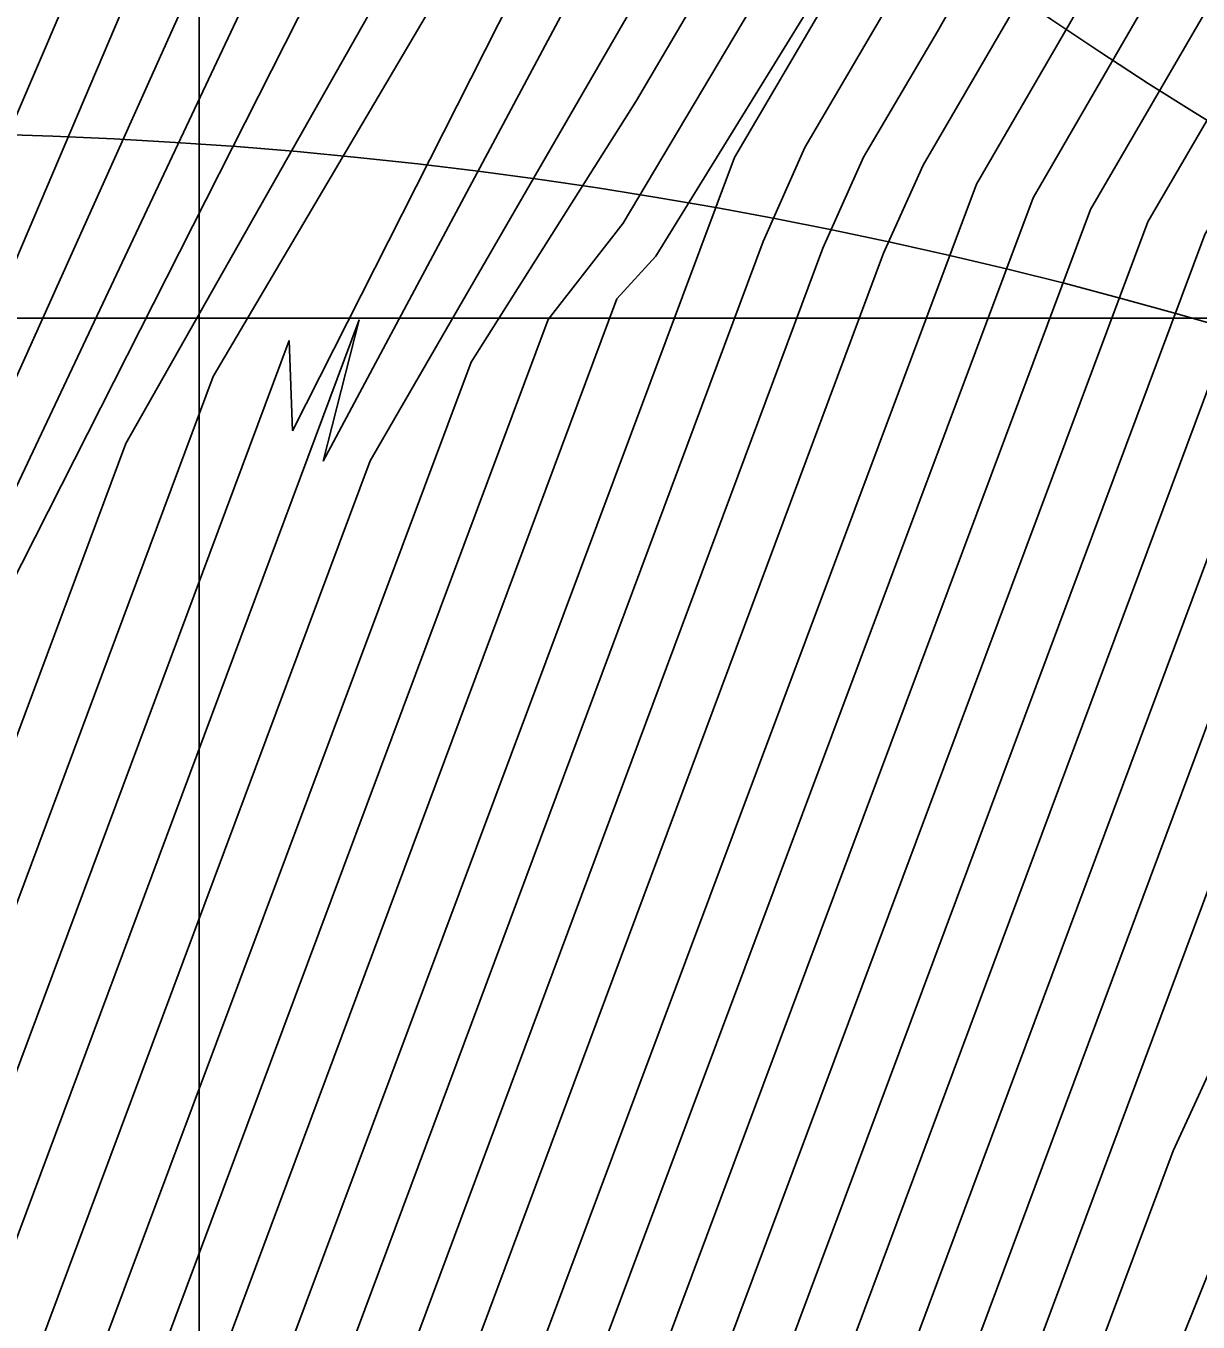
# Model space of a CAD drawing. Extents: x 2356077 to 2359823, y 225951 to 227822.
# Drawn here: x 2357587.225 to 2357587.799, y 226729.505 to 226730.139 of the extents above; entities that cross this region are included whole.
import ezdxf

# ---------------------------------------------------------------- set-up
doc = ezdxf.new("R2010")
doc.units = 0
for name, color, linetype in [('DTM Contours Major', 7, 'Continuous'), ('DTM Contours Minor', 7, 'Continuous'), ('Exist DTM Breakline Underwater Cogo Point CELL', 7, 'Continuous'), ('Exist DTM Drainline', 7, 'Continuous'), ('Exist Roads EOP Cogo Point CELL', 7, 'Continuous'), ('Exist Structure Major Bridge WW Cogo Point CELL', 7, 'Continuous')]:
    doc.layers.add(name, color=color, linetype=linetype)

msp = doc.modelspace()

# ---------------------------------------------------------------- linework, layer by layer
at = {"layer": 'DTM Contours Major'}
for points in [[(2357573.02292, 226705.90703), (2357582.37309, 226721.84013), (2357583.11612, 226723.06781), (2357586.83211, 226729.1547), (2357586.93779, 226729.36095), (2357587.13389, 226729.88662), (2357587.13736, 226729.8299), (2357587.2888, 226730.18571), (2357587.59515, 226730.71247), (2357588.01299, 226731.65623), (2357589.0102, 226732.6099), (2357590.51906, 226734.04334), (2357590.97972, 226734.43744), (2357590.96908, 226734.38978), (2357590.9976, 226734.41898), (2357591.0086, 226734.45192), (2357592.62172, 226735.13085), (2357592.26829, 226735.50967), (2357593.39497, 226738.95729), (2357596.66006, 226748.52888)], [(2357594.67664, 226739.40953), (2357594.37412, 226738.52271), (2357594.12188, 226737.7991), (2357593.84677, 226737.10343), (2357593.73409, 226736.30176), (2357593.64976, 226736.39215), (2357593.81203, 226736.00175), (2357594.39985, 226735.37173), (2357593.74999, 226735.06757), (2357591.65638, 226734.18642), (2357591.11092, 226733.90258), (2357590.38478, 226733.59696), (2357590.38572, 226733.61597), (2357590.3227, 226733.64361), (2357590.34153, 226733.7303), (2357590.00942, 226733.47563), (2357588.73675, 226732.26658), (2357588.42763, 226731.96546), (2357587.74653, 226730.42849), (2357587.51749, 226730.04286), (2357587.48083, 226729.99583), (2357587.06247, 226728.87658), (2357586.92786, 226728.58759), (2357580.97305, 226718.83346)], [(2357582.04203, 226720.94644), (2357586.88152, 226728.87366), (2357587.00035, 226729.11937), (2357587.31691, 226729.96795), (2357587.63792, 226730.51203), (2357587.6805, 226730.59161), (2357588.22067, 226731.81166), (2357589.03281, 226732.58961), (2357590.26442, 226733.75966), (2357590.64748, 226733.99508), (2357590.67744, 226734.02056), (2357590.67986, 226734.01291), (2357590.67729, 226734.00271), (2357591.1528, 226734.20284), (2357591.54824, 226734.42355), (2357593.04857, 226735.055), (2357593.36429, 226735.35418), (2357592.9277, 226735.82212), (2357593.1246, 226735.82756), (2357593.04895, 226735.90864), (2357593.38258, 226737.37746), (2357593.85258, 226738.56653)], [(2357597.06338, 226734.31697), (2357596.9233, 226734.33072), (2357596.45173, 226734.40722), (2357595.9207, 226734.29466), (2357595.26227, 226734.14181), (2357594.14187, 226734.73078), (2357593.72566, 226734.74756), (2357593.09573, 226734.50957), (2357589.95921, 226733.18948), (2357589.99532, 226733.3704), (2357590.00673, 226733.42295), (2357589.98149, 226733.41535), (2357588.86022, 226732.34751), (2357588.52364, 226731.86867), (2357588.47228, 226731.75267), (2357588.27228, 226731.36116), (2357587.82035, 226730.34043), (2357587.66424, 226730.07123), (2357587.64478, 226730.02823), (2357587.12447, 226728.63348), (2357586.97099, 226728.29627), (2357578.50011, 226714.41537), (2357574.31143, 226707.27767)], [(2357599.37539, 226732.49373), (2357596.19875, 226731.61345), (2357595.45129, 226731.93821), (2357592.43663, 226733.52295), (2357591.80121, 226733.65497), (2357591.42513, 226733.52382), (2357589.94426, 226732.90055), (2357589.60172, 226732.79223), (2357589.64408, 226732.98732), (2357589.63521, 226733.04524), (2357588.82704, 226732.27683), (2357588.67024, 226731.94637), (2357587.89781, 226730.20173), (2357587.802, 226730.03737), (2357587.18599, 226728.38908), (2357587.0118, 226728.00114), (2357577.24317, 226711.99848)], [(2357589.03664, 226732.43017), (2357588.16013, 226730.45047), (2357588.0204, 226730.0975), (2357587.78639, 226729.58925), (2357587.24257, 226728.13145), (2357586.97957, 226727.58638), (2357575.89211, 226709.4212)]]:
    msp.add_lwpolyline(points, dxfattribs=at)
at = {"layer": 'DTM Contours Minor'}
for points in [[(2357572.93891, 226705.81887), (2357582.63454, 226722.34066), (2357583.33123, 226723.49256), (2357586.82076, 226729.20849), (2357586.92509, 226729.40877), (2357587.10094, 226729.88016), (2357587.14264, 226729.91337), (2357587.2641, 226730.19734), (2357587.57818, 226730.73687), (2357587.97137, 226731.62494), (2357589.00565, 226732.61393), (2357590.56989, 226734.09998), (2357591.05348, 226734.53024), (2357591.03736, 226734.47433), (2357591.06687, 226734.50584), (2357591.23794, 226734.57784), (2357591.4886, 226734.73761), (2357592.1969, 226735.03572), (2357592.36309, 226735.29081), (2357592.20476, 226735.4605), (2357592.31526, 226736.09365), (2357596.86398, 226749.42823)], [(2357573.10737, 226705.99594), (2357582.11182, 226721.33992), (2357582.90108, 226722.64318), (2357586.84275, 226729.09972), (2357586.9504, 226729.3129), (2357587.16414, 226729.88586), (2357587.15553, 226729.82287), (2357587.31287, 226730.173), (2357587.61213, 226730.68809), (2357588.05459, 226731.68744), (2357589.01475, 226732.60587), (2357590.46818, 226733.98665), (2357590.90416, 226734.33636), (2357590.89737, 226734.30228), (2357590.93404, 226734.33801), (2357590.93608, 226734.36488), (2357592.81066, 226735.15384), (2357592.39994, 226735.59405), (2357593.54983, 226739.09584), (2357594.20298, 226740.9816), (2357594.89815, 226743.06231), (2357596.43349, 226747.56316)], [(2357582.68613, 226722.21869), (2357586.85288, 226729.04393), (2357586.96295, 226729.26468), (2357587.19291, 226729.88111), (2357587.17326, 226729.81377), (2357587.33613, 226730.15892), (2357587.62913, 226730.66378), (2357588.09615, 226731.71859), (2357589.01928, 226732.60182), (2357590.41727, 226733.92993), (2357590.82304, 226734.21233), (2357590.86632, 226734.25549), (2357590.87111, 226734.25387), (2357591.20897, 226734.39607), (2357591.50425, 226734.57461), (2357592.62361, 226735.04573), (2357592.50325, 226735.72424), (2357592.78424, 226735.51589), (2357592.6275, 226735.68388), (2357592.81316, 226736.64861), (2357593.63134, 226738.97297), (2357594.24189, 226740.72177), (2357595.56463, 226744.68488), (2357596.28605, 226746.77884)], [(2357598.17407, 226746.33193), (2357594.85017, 226739.31515), (2357594.08376, 226737.0684), (2357593.95374, 226736.51731), (2357594.55223, 226735.87658), (2357594.89645, 226735.55508), (2357594.90698, 226735.4423), (2357594.89713, 226735.40118), (2357594.89491, 226735.39978), (2357594.88033, 226735.40312), (2357594.61348, 226735.31795), (2357591.73374, 226734.10593), (2357590.17482, 226733.45636), (2357590.21413, 226733.63738), (2357589.9112, 226733.36561), (2357588.78553, 226732.29621), (2357588.51265, 226732.03204), (2357587.84244, 226730.51829), (2357587.82446, 226730.5257), (2357587.71355, 226730.31643), (2357587.57191, 226730.07506), (2357587.08882, 226728.78349), (2357586.95678, 226728.49017), (2357580.53874, 226717.97726)], [(2357596.93067, 226746.17788), (2357596.05437, 226744.05081), (2357594.01061, 226738.06017), (2357593.68055, 226737.23176), (2357593.46645, 226736.13763), (2357593.55474, 226736.04301), (2357593.32672, 226736.27826), (2357593.59404, 226735.78441), (2357594.00334, 226735.34573), (2357593.47122, 226735.0633), (2357591.61786, 226734.28326), (2357591.11563, 226734.01762), (2357590.42849, 226733.75555), (2357590.46651, 226733.93059), (2357588.33028, 226731.90114), (2357588.24207, 226731.67181), (2357587.73296, 226730.52192), (2357587.69978, 226730.45628), (2357587.39364, 226729.92663), (2357587.03757, 226728.97356), (2357586.90883, 226728.7012), (2357581.39946, 226719.67672), (2357580.29044, 226717.85119), (2357573.7057, 226706.6305)], [(2357582.47129, 226721.79438), (2357586.86266, 226728.98756), (2357586.97545, 226729.21633), (2357587.21699, 226729.86381), (2357587.35834, 226730.14305), (2357587.59836, 226730.55206), (2357587.64619, 226730.63956), (2357588.13769, 226731.74968), (2357589.02381, 226732.59776), (2357590.36634, 226733.87319), (2357590.76417, 226734.13959), (2357590.80382, 226734.17647), (2357590.80572, 226734.16982), (2357591.18985, 226734.33149), (2357591.51396, 226734.52217), (2357592.76546, 226735.0489), (2357592.66925, 226735.64815), (2357592.79685, 226735.72786), (2357592.76818, 226735.75859), (2357593.00637, 226736.91346), (2357593.70892, 226738.84309), (2357594.27715, 226740.4585), (2357595.50467, 226744.13064), (2357596.17534, 226746.08911)], [(2357595.06932, 226740.86223), (2357594.06389, 226737.9148), (2357593.76832, 226737.17052), (2357593.60271, 226736.21708), (2357593.66536, 226736.14993), (2357593.38633, 226736.26835), (2357593.85036, 226735.73518), (2357594.20275, 226735.35749), (2357593.61112, 226735.06566), (2357591.639, 226734.23563), (2357591.11263, 226733.95983), (2357590.43969, 226733.6766), (2357590.44194, 226733.6944), (2357590.39372, 226733.72379), (2357590.40821, 226733.7905), (2357590.06046, 226733.53247), (2357588.71391, 226732.25323), (2357588.38632, 226731.93488), (2357587.72199, 226730.4404), (2357587.52393, 226730.10289), (2357587.44315, 226729.97484), (2357587.04996, 226728.9249), (2357586.91776, 226728.64345), (2357581.18566, 226719.25411)], [(2357595.23649, 226740.76659), (2357594.35102, 226738.28753), (2357594.09857, 226737.60705), (2357593.84552, 226736.96105), (2357593.81017, 226736.44571), (2357593.77868, 226736.26299), (2357594.59775, 226735.38511), (2357593.88274, 226735.06692), (2357591.63662, 226734.12158), (2357591.07634, 226733.8315), (2357590.32223, 226733.51411), (2357590.32355, 226733.53471), (2357590.25134, 226733.56189), (2357590.27295, 226733.66138), (2357589.95826, 226733.41867), (2357588.75955, 226732.27989), (2357588.4689, 226731.99595), (2357587.78818, 226730.45844), (2357587.78343, 226730.43252), (2357587.53348, 226730.02668), (2357587.51426, 226730.00581), (2357587.07483, 226728.82785), (2357586.93667, 226728.52963), (2357580.7597, 226718.4116)], [(2357594.32255, 226739.27617), (2357593.97935, 226738.27127), (2357593.58613, 226737.28679), (2357593.32816, 226736.06036), (2357593.42372, 226735.95794), (2357593.10504, 226736.08938), (2357593.79998, 226735.3382), (2357593.3307, 226735.06069), (2357591.59483, 226734.3301), (2357591.12401, 226734.07767), (2357590.50101, 226733.8426), (2357590.53634, 226734.00528), (2357588.66811, 226732.22644), (2357588.30355, 226731.8734), (2357587.71528, 226730.54472), (2357587.62777, 226730.38728), (2357587.50573, 226730.17932), (2357587.37076, 226729.92642), (2357587.38831, 226729.99561), (2357587.02518, 226729.02219), (2357586.89981, 226728.75883), (2357581.61345, 226720.09964)], [(2357582.25658, 226721.37028), (2357586.87218, 226728.93076), (2357586.98791, 226729.16788), (2357587.27413, 226729.93513), (2357587.44735, 226730.241), (2357587.61805, 226730.53189), (2357587.6633, 226730.61549), (2357588.17919, 226731.7807), (2357589.02831, 226732.59369), (2357590.31539, 226733.81643), (2357590.70556, 226734.06709), (2357590.73782, 226734.09698), (2357590.74167, 226734.09759), (2357590.741, 226734.08606), (2357591.17079, 226734.26694), (2357591.52866, 226734.47183), (2357592.90712, 226735.05199), (2357593.10085, 226735.41106), (2357592.76866, 226735.89532), (2357593.07024, 226735.66033), (2357592.90868, 226735.83349), (2357593.23327, 226737.27706), (2357593.78269, 226738.70736)], [(2357597.01477, 226733.91286), (2357596.67004, 226733.94559), (2357595.70202, 226733.68241), (2357595.25761, 226733.72341), (2357594.14484, 226734.30837), (2357593.76611, 226734.49475), (2357593.34077, 226734.52905), (2357592.76803, 226734.31512), (2357589.89108, 226733.10428), (2357589.89189, 226733.14101), (2357589.93252, 226733.32808), (2357589.92273, 226733.35117), (2357588.91187, 226732.39084), (2357588.68982, 226732.17187), (2357588.44578, 226731.63008), (2357588.38188, 226731.53909), (2357587.83771, 226730.3169), (2357587.6903, 226730.06191), (2357587.1368, 226728.58467), (2357586.97976, 226728.23825), (2357578.24472, 226713.92518)], [(2357597.33889, 226733.48947), (2357596.83557, 226733.44488), (2357595.77762, 226733.15171), (2357595.28868, 226733.28623), (2357593.89304, 226734.01989), (2357593.42475, 226734.25437), (2357592.95588, 226734.31053), (2357592.43312, 226734.11764), (2357589.81239, 226733.01463), (2357589.866, 226733.2686), (2357589.84249, 226733.26659), (2357588.90874, 226732.37951), (2357588.7583, 226732.22857), (2357588.56094, 226731.83098), (2357588.32249, 226731.3491), (2357587.85308, 226730.28888), (2357587.7179, 226730.05522), (2357587.14905, 226728.53564), (2357586.98746, 226728.17847), (2357577.99338, 226713.44187)], [(2357597.10829, 226732.9688), (2357595.89848, 226732.63355), (2357595.3313, 226732.84298), (2357593.64711, 226733.72832), (2357593.08697, 226734.01014), (2357592.57099, 226734.09201), (2357592.09737, 226733.91981), (2357590.20214, 226733.12214), (2357589.73967, 226732.93378), (2357589.79036, 226733.16719), (2357589.78725, 226733.20766), (2357588.77048, 226732.23981), (2357588.69485, 226732.0672), (2357588.49787, 226731.6825), (2357587.86814, 226730.26018), (2357587.74608, 226730.04952), (2357587.16131, 226728.48665), (2357586.99515, 226728.11866), (2357577.74361, 226712.96126)], [(2357598.14336, 226732.70397), (2357596.04428, 226732.1223), (2357595.38801, 226732.39232), (2357592.75736, 226733.77519), (2357592.1861, 226733.87349), (2357591.76129, 226733.72183), (2357590.07313, 226733.01132), (2357589.66971, 226732.85849), (2357589.71542, 226733.06896), (2357589.71561, 226733.13115), (2357588.79195, 226732.25185), (2357588.65486, 226731.97435), (2357587.88296, 226730.23093), (2357587.77406, 226730.04348), (2357587.17362, 226728.4378), (2357587.00325, 226728.05954), (2357577.49398, 226712.48088)], [(2357599.48523, 226731.97252), (2357596.28418, 226731.08548), (2357595.44358, 226731.52142), (2357592.05293, 226733.3038), (2357591.41632, 226733.43645), (2357591.09381, 226733.32784), (2357589.82196, 226732.79255), (2357589.52674, 226732.69384), (2357589.56315, 226732.86152), (2357589.57611, 226732.98193), (2357589.55445, 226732.95953), (2357588.85008, 226732.28982), (2357587.91361, 226730.17468), (2357587.82821, 226730.02831), (2357587.1984, 226728.3405), (2357587.02131, 226727.94434), (2357576.98163, 226711.49781)], [(2357589.86221, 226733.31072), (2357588.55563, 226732.06639), (2357588.08283, 226730.99849), (2357588.05541, 226730.96418), (2357587.76074, 226730.34312), (2357587.60627, 226730.07988), (2357587.58585, 226730.03397), (2357587.10046, 226728.73282), (2357586.95982, 226728.42277), (2357580.33084, 226717.56432)], [(2357589.81893, 226733.26124), (2357588.59834, 226732.10012), (2357588.23821, 226731.28672), (2357588.21458, 226731.25414), (2357587.96008, 226730.71874), (2357587.80969, 226730.37908), (2357587.6711, 226730.13664), (2357587.63499, 226730.0751), (2357587.61515, 226730.03067), (2357587.11246, 226728.68314), (2357586.96558, 226728.35981), (2357580.1224, 226717.1505)], [(2357597.09804, 226730.75935), (2357596.38518, 226730.60559), (2357591.66322, 226733.08782), (2357591.03143, 226733.21793), (2357590.75853, 226733.1302), (2357589.6919, 226732.68128), (2357589.41332, 226732.5369), (2357589.48889, 226732.88488), (2357588.90361, 226732.33286), (2357588.73809, 226731.97416), (2357587.92891, 226730.14652), (2357587.85754, 226730.02456), (2357587.2109, 226728.29213), (2357587.03073, 226727.88737), (2357576.72486, 226711.00526)], [(2357597.10127, 226730.20859), (2357596.47762, 226730.13615), (2357592.30151, 226732.33143), (2357591.28241, 226732.84995), (2357590.64654, 226732.99941), (2357590.42302, 226732.93247), (2357589.56209, 226732.57012), (2357589.43181, 226732.82764), (2357589.37886, 226732.7436), (2357589.38197, 226732.75793), (2357589.41446, 226732.80983), (2357588.94597, 226732.36475), (2357588.77408, 226731.99272), (2357587.93317, 226730.09973), (2357587.87956, 226730.0027), (2357587.22354, 226728.24415), (2357587.04135, 226727.83237), (2357576.4625, 226710.50317)], [(2357597.10531, 226729.65806), (2357596.54018, 226729.68241), (2357591.94722, 226732.09683), (2357590.91553, 226732.59287), (2357590.26165, 226732.78089), (2357590.08724, 226732.73462), (2357589.43212, 226732.45889), (2357589.27191, 226732.49799), (2357589.31063, 226732.67626), (2357589.3442, 226732.73472), (2357588.98765, 226732.396), (2357588.81062, 226732.01251), (2357587.9508, 226730.07605), (2357587.90974, 226730.00175), (2357587.23639, 226728.19675), (2357587.05365, 226727.78012), (2357576.19272, 226709.98846)], [(2357582.84976, 226722.19714), (2357586.89071, 226728.81632), (2357587.01277, 226729.0708), (2357587.35402, 226729.98554), (2357587.35574, 226729.94132), (2357587.48824, 226730.20323), (2357587.65806, 226730.49263), (2357587.69781, 226730.56799), (2357588.26213, 226731.84256), (2357589.03728, 226732.5855)], [(2357589.07819, 226732.46129), (2357588.18059, 226730.43395), (2357588.03079, 226730.06026), (2357587.81264, 226729.55197), (2357587.67271, 226729.20264), (2357587.25538, 226728.08392), (2357587.00143, 226727.5498), (2357575.60737, 226708.88099)]]:
    msp.add_lwpolyline(points, dxfattribs=at)
at = {"layer": 'Exist DTM Breakline Underwater Cogo Point CELL'}
msp.add_lwpolyline([(2357587.31, 226734.137), (2357587.31, 226728.137), (2357587.31, 226731.137), (2357590.31, 226731.137), (2357584.31, 226731.137)], dxfattribs=at)
msp.add_circle((2357587.31, 226731.137), 2.34404, dxfattribs=at)
at = {"layer": 'Exist DTM Drainline'}
msp.add_spline([(2357699.586, 226858.192), (2357670.366, 226820.782), (2357623.327, 226796.892), (2357587.218, 226772.268), (2357568.803, 226744.252), (2357555.19, 226717.62), (2357555.017, 226695.126), (2357553.473, 226672.759), (2357563.697, 226642.736), (2357576.526, 226627.993), (2357663.798, 226499.169), (2357732.721, 226415.647), (2357803.211, 226342.215), (2357874.586, 226264.309)], degree=3, dxfattribs=at)
at = {"layer": 'Exist Roads EOP Cogo Point CELL'}
msp.add_circle((2357587.1479, 226727.7431), 2.34404, dxfattribs=at)
at = {"layer": 'Exist Structure Major Bridge WW Cogo Point CELL'}
msp.add_lwpolyline([(2357585.021, 226729.9965), (2357591.021, 226729.9965), (2357588.021, 226729.9965), (2357588.021, 226732.9965), (2357588.021, 226726.9965)], dxfattribs=at)
for centre in [(2357589.0377, 226732.086), (2357588.021, 226729.9965)]:
    msp.add_circle(centre, 2.34404, dxfattribs=at)

doc.saveas('drawing.dxf')
